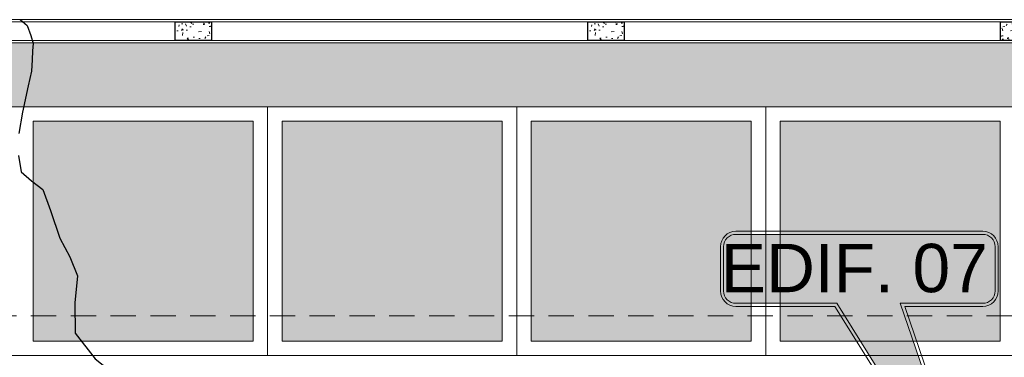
# Model space of a CAD drawing. Header units: millimetres. Extents: x -8931983 to 9630244, y 4 to 18563053.
# Tile 283 of 329: x 349146.31 to 349153.11, y 9282029.04 to 9282031.37. Entities that reach past the tile are written whole.
import ezdxf

# ---------------------------------------------------------------- set-up
doc = ezdxf.new("R2010")
doc.units = ezdxf.units.MM
doc.linetypes.add('DASHED2', pattern=[0.375, 0.25, -0.125])
for name, color, linetype, lineweight in [('.', 7, 'Continuous', 0), ('0_PROYECCIONES 1', 1, 'DASHED2', 0), ('Cerco Perimetrico', 151, 'Continuous', 18), ('HIERVA', 108, 'Continuous', 0), ('TARRAJEO', 32, 'Continuous', 0), ('TRAZO', 2, 'Continuous', 5), ('vereda', 254, 'Continuous', 5)]:
    doc.layers.add(name, color=color, linetype=linetype, lineweight=lineweight)
for name, color, linetype, lineweight, true_color in [('0_COLUMNA ACHURADO', 250, 'Continuous', 0, 0x363636), ('0_PISOS', 252, 'Continuous', 0, 0x8a8a8a), ('PISO Cemento pulido', 254, 'Continuous', 5, 0xd1d1d1)]:
    doc.layers.add(name, color=color, linetype=linetype, lineweight=lineweight, true_color=true_color)
doc.layers.add('Areas', color=6, linetype='Continuous', plot=False)
doc.layers.add('C-TOPO', color=7, linetype='Continuous')
doc.layers.add('COLUMNA T.E', color=6, linetype='Continuous')
doc.styles.get("Standard").update_dxf_attribs({"font": 'arial.ttf'})

# ---------------------------------------------------------------- blocks, each defined once
blk = doc.blocks.new('topooooo')
at = {"layer": 'C-TOPO', "color": 31, "linetype": 'Continuous', "lineweight": 25, "elevation": 1.618, "flags": 128}
for points in [[(-150.7033, -121.7016), (-150.6394, -121.7026), (-150.5766, -121.7386), (-150.528, -121.7719), (-150.4999, -121.814), (-150.4627, -121.8626), (-150.4166, -121.9254), (-150.3685, -122.019), (-150.2834, -122.1845), (-150.2086, -122.314)], [(-150.1138, -122.4323), (-150.028, -122.5078), (-149.9328, -122.5098), (-149.8342, -122.5078), (-149.7001, -122.5844), (-149.528, -122.6904), (-149.3929, -122.7463), (-149.2682, -122.814), (-149.1652, -122.9694), (-149.028, -123.1297), (-148.8092, -123.1792), (-148.6677, -123.1743), (-148.5945, -123.1703), (-148.528, -123.1743), (-148.4979, -123.245), (-148.4814, -123.314), (-148.528, -123.3925), (-148.7184, -123.4071), (-148.9185, -123.4235), (-148.9747, -123.458), (-149.028, -123.4983), (-149.1055, -123.5781), (-149.1762, -123.6658)]]:
    blk.add_lwpolyline(points, dxfattribs=at)
blk = doc.blocks.new('dsfd')
at = {"layer": '.', "true_color": 0xffffff, "transparency": 33554687}
h = blk.add_hatch(color=7, dxfattribs=at)
h.dxf.hatch_style = 1
h.paths.add_polyline_path([(333301.046, 9094259.161, 0.414214), (333300.842, 9094259.365), (333299.478, 9094259.365), (333300.764, 9094263.123), (333298.432, 9094259.365), (333296.766, 9094259.365, 0.414214), (333296.562, 9094259.161), (333296.562, 9094258.428, 0.414214), (333296.766, 9094258.224), (333300.842, 9094258.224, 0.414214), (333301.046, 9094258.428)])
at = {"layer": 'TRAZO', "color": 242, "true_color": 0xcd2027}
for p, q in [((333298.399, 9094259.416), (333296.766, 9094259.416)), ((333300.842, 9094259.416), (333299.554, 9094259.416)), ((333296.511, 9094259.161), (333296.511, 9094258.428)), ((333301.097, 9094258.428), (333301.097, 9094259.161)), ((333296.766, 9094258.224), (333300.842, 9094258.224)), ((333296.766, 9094258.173), (333300.842, 9094258.173))]:
    blk.add_line(p, q, dxfattribs=at)
for points in [[(333299.554, 9094259.416), (333300.941, 9094263.493), (333298.399, 9094259.416)], [(333300.842, 9094259.365), (333299.478, 9094259.365), (333300.764, 9094263.123), (333298.432, 9094259.365), (333296.766, 9094259.365)]]:
    blk.add_lwpolyline(points, dxfattribs=at)
for points in [[(333296.766, 9094259.365, 0.414214), (333296.562, 9094259.161), (333296.562, 9094258.428, 0.414214), (333296.766, 9094258.224)], [(333300.842, 9094258.224, 0.414214), (333301.046, 9094258.428), (333301.046, 9094259.161, 0.414214), (333300.842, 9094259.365)]]:
    blk.add_lwpolyline(points, format="xyb", dxfattribs=at)
for centre, start, end in [((333296.766, 9094259.161), 90, 180), ((333300.842, 9094259.161), 0, 90), ((333296.766, 9094258.428), 180, 270), ((333300.842, 9094258.428), 270, 0)]:
    blk.add_arc(centre, 0.255, start, end, dxfattribs=at)
blk = doc.blocks.new('BLOQUE EDF 07 PG')
at = {"layer": '0_PROYECCIONES 1', "ltscale": 0.7}
blk.add_lwpolyline([(-12.33, 1.5), (1.5, 1.5), (1.5, -36.63), (-12.33, -36.63)], close=True, dxfattribs=at)

msp = doc.modelspace()

# ---------------------------------------------------------------- hatches: boundary and pattern name
at = {"layer": '0_COLUMNA ACHURADO'}
h = msp.add_hatch(dxfattribs=at)
h.set_pattern_fill('AR-CONC', color=256, scale=0.00088, angle=270)
h.set_pattern_definition([(319.9999995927, (698268.42796, 18563948.82811), (-0.014026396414, -0.1603225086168), [0.016764, -0.184404]), (264.9999995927, (698268.42796, 18563948.82811), (0.1681300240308, 0.0310142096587), [0.0134112, -0.1475237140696]), (10.4514442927, (698268.4268, 18563948.81475), (0.1541036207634, -0.129308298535), [0.014247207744, -0.156719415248]), (316.1841995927, (698268.47267, 18563948.82811), (-0.0369972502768, -0.238549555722), [0.025146, -0.276606]), (6.6355572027, (698268.46958, 18563948.80823), (0.217734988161, -0.2089156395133), [0.021370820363, -0.235079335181]), (261.1841507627, (698268.47267, 18563948.8281), (0.21773498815, -0.208915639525), [0.0201167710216, -0.2212845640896]), (290.9999995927, (698268.46149, 18563948.80576), (-0.0899933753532, -0.133420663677), [0.016764, -0.184404]), (235.9999995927, (698268.46149, 18563948.80576), (0.162085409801, -0.0543857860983), [0.0134112, -0.1475232]), (341.4514445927, (698268.45399, 18563948.79464), (0.0720920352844, -0.1878064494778), [0.014247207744, -0.156719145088]), (307.49999959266, (698268.427963, 18563948.82811), (0.07440843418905, -0.00271797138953), [0, -0.14573504, 0, -0.1497584, 0, -0.148082]), (277.4999995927, (698268.42796, 18563948.82811), (0.0881589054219, -0.05880130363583), [0, -0.08538464, 0, -0.14238224, 0, -0.0564388]), (237.49999959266, (698268.427963, 18563948.877956), (-0.00504129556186, -0.119319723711), [0, -0.05588, 0, -0.1743456, 0, -0.2313432]), (227.4999995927, (698268.42796, 18563948.90031), (0.0223753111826, -0.1303536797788), [0, -0.072644, 0, -0.11578336, 0, -0.1642872])])
h.paths.add_polyline_path([(349147.38152, 9282031.35722), (349147.38152, 9282031.22722), (349147.63152, 9282031.22722), (349147.63152, 9282031.35722)])
h = msp.add_hatch(dxfattribs=at)
h.set_pattern_fill('AR-CONC', color=256, scale=0.00088, angle=270)
h.set_pattern_definition([(319.9999995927, (698271.27796, 18563948.82811), (-0.014026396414, -0.1603225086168), [0.016764, -0.184404]), (264.9999995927, (698271.27796, 18563948.82811), (0.1681300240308, 0.0310142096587), [0.0134112, -0.1475237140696]), (10.4514442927, (698271.2768, 18563948.81475), (0.1541036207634, -0.129308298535), [0.014247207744, -0.156719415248]), (316.1841995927, (698271.32267, 18563948.82811), (-0.0369972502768, -0.238549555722), [0.025146, -0.276606]), (6.6355572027, (698271.31958, 18563948.80823), (0.217734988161, -0.2089156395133), [0.021370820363, -0.235079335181]), (261.1841507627, (698271.32267, 18563948.8281), (0.21773498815, -0.208915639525), [0.0201167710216, -0.2212845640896]), (290.9999995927, (698271.31149, 18563948.80576), (-0.0899933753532, -0.133420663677), [0.016764, -0.184404]), (235.9999995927, (698271.31149, 18563948.80576), (0.162085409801, -0.0543857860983), [0.0134112, -0.1475232]), (341.4514445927, (698271.30399, 18563948.79464), (0.0720920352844, -0.1878064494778), [0.014247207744, -0.156719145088]), (307.49999959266, (698271.277963, 18563948.82811), (0.07440843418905, -0.00271797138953), [0, -0.14573504, 0, -0.1497584, 0, -0.148082]), (277.4999995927, (698271.27796, 18563948.82811), (0.0881589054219, -0.05880130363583), [0, -0.08538464, 0, -0.14238224, 0, -0.0564388]), (237.49999959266, (698271.277963, 18563948.877956), (-0.00504129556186, -0.119319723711), [0, -0.05588, 0, -0.1743456, 0, -0.2313432]), (227.4999995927, (698271.27796, 18563948.90031), (0.0223753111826, -0.1303536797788), [0, -0.072644, 0, -0.11578336, 0, -0.1642872])])
h.paths.add_polyline_path([(349150.23152, 9282031.35722), (349150.23152, 9282031.22722), (349150.48152, 9282031.22722), (349150.48152, 9282031.35722)])
h = msp.add_hatch(dxfattribs=at)
h.set_pattern_fill('AR-CONC', color=256, scale=0.00088, angle=90)
h.set_pattern_definition([(140, (32.35106, 113.75384), (0.0140263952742, 0.1603225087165), [0.016764, -0.184404]), (85, (32.35106, 113.75384), (-0.1681300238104, -0.031014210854), [0.0134112, -0.1475237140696]), (190.4514447, (32.35223, 113.7672), (-0.1541036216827, 0.1293082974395), [0.014247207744, -0.156719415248]), (136.1842, (32.30636, 113.75384), (0.036997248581, 0.238549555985), [0.025146, -0.276606]), (186.63555761, (32.30944, 113.77372), (-0.217734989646, 0.2089156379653), [0.021370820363, -0.235079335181]), (81.18415117, (32.30636, 113.75384), (-0.217734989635, 0.208915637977), [0.0201167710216, -0.2212845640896]), (111, (32.31753, 113.77619), (0.0899933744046, 0.1334206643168), [0.016764, -0.184404]), (56, (32.31753, 113.77619), (-0.1620854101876, 0.054385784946), [0.0134112, -0.1475232]), (161.451445, (32.32503, 113.7873), (-0.0720920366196, 0.1878064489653), [0.014247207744, -0.156719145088]), (127.5, (32.35106, 113.753836), (-0.07440843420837, 0.00271797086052), [0, -0.14573504, 0, -0.1497584, 0, -0.148082]), (97.5, (32.35106, 113.75384), (-0.08815890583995, 0.0588013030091), [0, -0.08538464, 0, -0.14238224, 0, -0.0564388]), (57.5, (32.35106, 113.70399), (0.00504129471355, 0.11931972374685), [0, -0.05588, 0, -0.1743456, 0, -0.2313432]), (47.5, (32.35106, 113.68164), (-0.0223753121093, 0.1303536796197), [0, -0.072644, 0, -0.11578336, 0, -0.1642872])])
h.paths.add_polyline_path([(349153.33152, 9282031.22721), (349153.33152, 9282031.35721), (349153.08152, 9282031.35721), (349153.08152, 9282031.22721)])
at = {"layer": 'HIERVA', "lineweight": 0, "true_color": 0x136734, "transparency": 33554610}
h = msp.add_hatch(dxfattribs=at)
h.set_pattern_fill('GRASS', color=116, scale=0.012, angle=-114.506506)
h.set_pattern_definition([(335.4934938, (343646.55733, 9280804.51346), (0.285509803, 0.1067107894), [0.05715, -0.373902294]), (290.493494, (343646.55733, 9280804.51346), (0.285509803, 0.10671079), [0.05715, -0.24765]), (20.493494, (343646.55733, 9280804.51346), (-0.10671079, 0.285509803), [0.05715, -0.24765])])
h.paths.add_polyline_path([(349092.70281, 9282027.10454), (349092.10269, 9282027.10454), (349092.13772, 9281918.00139), (349091.10404, 9281918.00139), (349091.04784, 9282031.21222), (349161.76152, 9282031.21222), (349161.76152, 9281923.00139), (349161.0004, 9281923.00139), (349161.0004, 9281955.09947), (349160.2045, 9281955.1014), (349160.20446, 9281956.81947), (349160.20455, 9281957.04444), (349160.20455, 9281978.66944), (349160.20455, 9281988.05646), (349160.08467, 9281988.05442), (349160.08467, 9282030.76942), (349092.68467, 9282030.76942), (349092.68467, 9282027.32949), (349092.70346, 9282027.32949)])
at = {"layer": 'PISO Cemento pulido', "true_color": 0xdfe0e1, "transparency": 33554610}
for points in [[(349146.39967, 9282030.66942), (349146.39967, 9282029.14942), (349147.91967, 9282029.14942), (349147.91967, 9282030.66942)], [(349148.11967, 9282030.66942), (349148.11967, 9282029.14942), (349149.63967, 9282029.14942), (349149.63967, 9282030.66942)], [(349149.83967, 9282030.66942), (349149.83967, 9282029.14942), (349151.35967, 9282029.14942), (349151.35967, 9282030.66942)], [(349151.55967, 9282030.66942), (349151.55967, 9282029.14942), (349153.07967, 9282029.14942), (349153.07967, 9282030.66942)]]:
    msp.add_hatch(color=254, dxfattribs=at).paths.add_polyline_path(points)

# ---------------------------------------------------------------- linework, layer by layer
at = {"layer": '0_PISOS'}
for points in [[(349147.91967, 9282029.14942), (349146.39967, 9282029.14942), (349146.39967, 9282030.66942), (349147.91967, 9282030.66942)], [(349149.63967, 9282029.14942), (349148.11967, 9282029.14942), (349148.11967, 9282030.66942), (349149.63967, 9282030.66942)], [(349151.35967, 9282029.14942), (349149.83967, 9282029.14942), (349149.83967, 9282030.66942), (349151.35967, 9282030.66942)], [(349153.07967, 9282029.14942), (349151.55967, 9282029.14942), (349151.55967, 9282030.66942), (349153.07967, 9282030.66942)]]:
    msp.add_lwpolyline(points, close=True, dxfattribs=at)
at = {"layer": 'Cerco Perimetrico'}
for p, q in [((349161.90652, 9282031.35722), (349090.90285, 9282031.35722)), ((349161.77652, 9282031.22722), (349091.03284, 9282031.22722))]:
    msp.add_line(p, q, dxfattribs=at)
at = {"layer": 'COLUMNA T.E', "lineweight": 30, "ltscale": 1.87}
for points in [[(349147.63152, 9282031.22722), (349147.38152, 9282031.22722), (349147.38152, 9282031.35722), (349147.63152, 9282031.35722)], [(349150.48152, 9282031.22722), (349150.23152, 9282031.22722), (349150.23152, 9282031.35722), (349150.48152, 9282031.35722)], [(349153.08152, 9282031.35721), (349153.33152, 9282031.35721), (349153.33152, 9282031.22721), (349153.08152, 9282031.22721)]]:
    msp.add_lwpolyline(points, close=True, dxfattribs=at)
at = {"layer": 'TARRAJEO'}
for p, q in [((349161.92152, 9282031.37222), (349090.88777, 9282031.37222)), ((349161.76152, 9282031.21222), (349091.04784, 9282031.21222))]:
    msp.add_line(p, q, dxfattribs=at)
at = {"layer": 'vereda'}
for p, q in [((349092.68467, 9282030.76942), (349158.33967, 9282030.76942)), ((349148.01967, 9282029.04942), (349148.01967, 9282030.76942)), ((349149.73967, 9282029.04942), (349149.73967, 9282030.76942)), ((349149.73967, 9282030.76942), (349154.89967, 9282030.76942)), ((349149.73967, 9282029.04942), (349149.73967, 9282030.76942)), ((349151.45967, 9282029.04942), (349151.45967, 9282030.76942)), ((349158.33967, 9282029.04942), (349120.20459, 9282029.04942))]:
    msp.add_line(p, q, dxfattribs=at)
at = {"layer": 'vereda', "elevation": -4.39971}
msp.add_lwpolyline([(349092.70281, 9282027.10454), (349092.10269, 9282027.10454), (349092.13772, 9281918.00139), (349091.10404, 9281918.00139), (349091.04784, 9282031.21222), (349161.76152, 9282031.21222), (349161.76152, 9281923.00139), (349161.0004, 9281923.00139), (349161.0004, 9281955.09947), (349160.20446, 9281955.09947), (349160.20455, 9281956.81947), (349160.20455, 9281957.04444), (349160.20454, 9281978.66944), (349160.20455, 9281988.05646), (349160.08467, 9281988.05442), (349160.08467, 9282030.76942), (349092.68467, 9282030.76942), (349092.68467, 9282027.32949), (349092.70346, 9282027.32949), (349092.70281, 9282027.10454)], dxfattribs=at)

# ---------------------------------------------------------------- block references
at = {"extrusion": (-1.0001e-10, -0.025636, 0.999671), "xscale": -0.418244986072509, "yscale": 0.41824498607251, "zscale": 0.41824498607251, "rotation": 180}
msp.add_blockref('dsfd', (209751.51622, 13082607.15832, -237955.58229), dxfattribs=at)
at = {"layer": 'vereda', "rotation": 320.4010421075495}
msp.add_blockref('topooooo', (349340.00467, 9282029.08654, 261.841), dxfattribs=at)

# ---------------------------------------------------------------- texts
at = {"layer": 'Areas', "color": 7, "insert": (349152.99307, 9282029.82188, -20.50493), "char_height": 0.334423, "width": 1.8067406, "attachment_point": 3}
msp.add_mtext('EDIF. 07', dxfattribs=at)

# ---------------------------------------------------------------- next in the draw order: block references
at = {"lineweight": 5}
msp.add_blockref('BLOQUE EDF 07 PG', (349156.5147, 9282027.82441, 0), dxfattribs=at)

doc.saveas('drawing.dxf')
